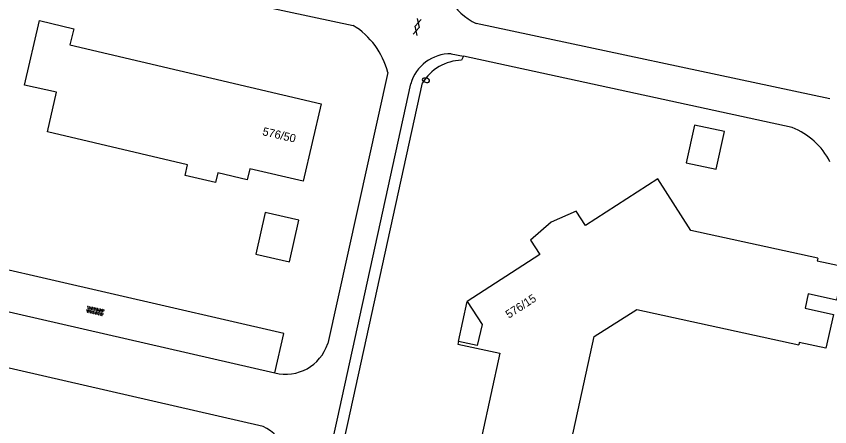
# Model space of a CAD drawing. Extents: x 124000 to 129000, y 395500 to 397503.
# Drawn here: x 128435.7 to 128534.5, y 396805.6 to 396855.3 of the extents above; entities that cross this region are included whole.
import ezdxf

# ---------------------------------------------------------------- set-up
doc = ezdxf.new("R2010")
doc.units = 0
for name, color, linetype in [('gg-anno-huisnummerreeks BGT', 7, 'Continuous'), ('gg-bbg-bijgebouw', 7, 'Continuous'), ('gg-bbg-gedigitaliseerde bijgebouw', 7, 'Continuous'), ('gg-bbg-hoofdgebouw', 7, 'Continuous'), ('gg-bbg-onder overbouw', 7, 'Continuous'), ('gg-bbg-pand overbouw', 7, 'Continuous'), ('gg-knt-verharding', 7, 'Continuous'), ('gt-symb-brandkraan', 7, 'Continuous'), ('gt-symb-gesloten verharding', 7, 'Continuous'), ('gt-symb-overige verharding', 7, 'Continuous')]:
    doc.layers.add(name, color=color, linetype=linetype)

# ---------------------------------------------------------------- blocks, each defined once
blk = doc.blocks.new('gt0-BR')
at = {"layer": 'gt-symb-brandkraan'}
for centre, radius, start, end in [((-0.244, 0), 0.206, 107.56694, 252.43307), ((0.599, -2.664), 3, 106.89205, 107.56694), ((0, -0.691), 0.938, 73.10799, 106.89205), ((-0.599, -2.664), 3, 72.43309, 73.10799), ((0.244, 0), 0.206, 287.56695, 72.43309), ((0.599, 2.664), 3, 252.43307, 253.10797), ((0, 0.691), 0.938, 253.10797, 286.89206), ((-0.599, 2.664), 3, 286.89206, 287.56695)]:
    blk.add_arc(centre, radius, start, end, dxfattribs=at)
blk = doc.blocks.new('gt0-GESVH1')
at = {"layer": 'gt-symb-gesloten verharding'}
for p, q in [((-0.992, -0.261), (0.008, 0.239)), ((0.008, -0.261), (-0.992, 0.239)), ((0.008, 0.239), (1.008, -0.261)), ((1.008, 0.239), (0.008, -0.261))]:
    blk.add_line(p, q, dxfattribs=at)
blk = doc.blocks.new('gt0-OVH')
at = {"layer": 'gt-symb-overige verharding'}
for points in [[(-0.972, 0.298), (-0.967, 0.308), (-0.965, 0.319), (-0.966, 0.33), (-0.971, 0.34), (-0.978, 0.348), (-0.988, 0.353), (-0.999, 0.355), (-1.01, 0.354), (-1.02, 0.349), (-1.028, 0.342), (-1.033, 0.332), (-1.035, 0.321), (-1.034, 0.31), (-1.029, 0.3), (-1.022, 0.292), (-1.012, 0.287), (-1.001, 0.285), (-0.99, 0.286), (-0.98, 0.291)], [(-0.872, 0.106), (-0.867, 0.116), (-0.865, 0.126), (-0.866, 0.137), (-0.871, 0.147), (-0.878, 0.156), (-0.888, 0.161), (-0.899, 0.163), (-0.91, 0.162), (-0.92, 0.157), (-0.928, 0.15), (-0.933, 0.14), (-0.935, 0.129), (-0.934, 0.118), (-0.929, 0.108), (-0.922, 0.1), (-0.912, 0.095), (-0.901, 0.092), (-0.89, 0.094), (-0.88, 0.098)], [(-0.772, 0.298), (-0.767, 0.308), (-0.765, 0.319), (-0.766, 0.33), (-0.771, 0.34), (-0.778, 0.348), (-0.788, 0.353), (-0.799, 0.355), (-0.81, 0.354), (-0.82, 0.349), (-0.828, 0.342), (-0.833, 0.332), (-0.835, 0.321), (-0.834, 0.31), (-0.829, 0.3), (-0.822, 0.292), (-0.812, 0.287), (-0.801, 0.285), (-0.79, 0.286), (-0.78, 0.291)], [(-0.672, 0.106), (-0.667, 0.116), (-0.665, 0.126), (-0.666, 0.137), (-0.671, 0.147), (-0.678, 0.156), (-0.688, 0.161), (-0.699, 0.163), (-0.71, 0.162), (-0.72, 0.157), (-0.728, 0.15), (-0.733, 0.14), (-0.735, 0.129), (-0.734, 0.118), (-0.729, 0.108), (-0.722, 0.1), (-0.712, 0.095), (-0.701, 0.092), (-0.69, 0.094), (-0.68, 0.098)], [(-0.572, 0.298), (-0.567, 0.308), (-0.565, 0.319), (-0.566, 0.33), (-0.571, 0.34), (-0.578, 0.348), (-0.588, 0.353), (-0.599, 0.355), (-0.61, 0.354), (-0.62, 0.349), (-0.628, 0.342), (-0.633, 0.332), (-0.635, 0.321), (-0.634, 0.31), (-0.629, 0.3), (-0.622, 0.292), (-0.612, 0.287), (-0.601, 0.285), (-0.59, 0.286), (-0.58, 0.291)], [(-0.472, 0.106), (-0.467, 0.116), (-0.465, 0.126), (-0.466, 0.137), (-0.471, 0.147), (-0.478, 0.156), (-0.488, 0.161), (-0.499, 0.163), (-0.51, 0.162), (-0.52, 0.157), (-0.528, 0.15), (-0.533, 0.14), (-0.535, 0.129), (-0.534, 0.118), (-0.529, 0.108), (-0.522, 0.1), (-0.512, 0.095), (-0.501, 0.092), (-0.49, 0.094), (-0.48, 0.098)], [(-0.372, 0.298), (-0.367, 0.308), (-0.365, 0.319), (-0.366, 0.33), (-0.371, 0.34), (-0.378, 0.348), (-0.388, 0.353), (-0.399, 0.355), (-0.41, 0.354), (-0.42, 0.349), (-0.428, 0.342), (-0.433, 0.332), (-0.435, 0.321), (-0.434, 0.31), (-0.429, 0.3), (-0.422, 0.292), (-0.412, 0.287), (-0.401, 0.285), (-0.39, 0.286), (-0.38, 0.291)], [(-0.272, 0.106), (-0.267, 0.116), (-0.265, 0.126), (-0.266, 0.137), (-0.271, 0.147), (-0.278, 0.156), (-0.288, 0.161), (-0.299, 0.163), (-0.31, 0.162), (-0.32, 0.157), (-0.328, 0.15), (-0.333, 0.14), (-0.335, 0.129), (-0.334, 0.118), (-0.329, 0.108), (-0.322, 0.1), (-0.312, 0.095), (-0.301, 0.092), (-0.29, 0.094), (-0.28, 0.098)], [(-0.172, 0.298), (-0.167, 0.308), (-0.165, 0.319), (-0.166, 0.33), (-0.171, 0.34), (-0.178, 0.348), (-0.188, 0.353), (-0.199, 0.355), (-0.21, 0.354), (-0.22, 0.349), (-0.228, 0.342), (-0.233, 0.332), (-0.235, 0.321), (-0.234, 0.31), (-0.229, 0.3), (-0.222, 0.292), (-0.212, 0.287), (-0.201, 0.285), (-0.19, 0.286), (-0.18, 0.291)], [(-0.072, 0.106), (-0.067, 0.116), (-0.065, 0.126), (-0.066, 0.137), (-0.071, 0.147), (-0.078, 0.156), (-0.088, 0.161), (-0.099, 0.163), (-0.11, 0.162), (-0.12, 0.157), (-0.128, 0.15), (-0.133, 0.14), (-0.135, 0.129), (-0.134, 0.118), (-0.129, 0.108), (-0.122, 0.1), (-0.112, 0.095), (-0.101, 0.092), (-0.09, 0.094), (-0.08, 0.098)], [(0.028, 0.298), (0.033, 0.308), (0.035, 0.319), (0.034, 0.33), (0.029, 0.34), (0.022, 0.348), (0.012, 0.353), (0.001, 0.355), (-0.01, 0.354), (-0.02, 0.349), (-0.028, 0.342), (-0.033, 0.332), (-0.035, 0.321), (-0.034, 0.31), (-0.029, 0.3), (-0.022, 0.292), (-0.012, 0.287), (-0.001, 0.285), (0.01, 0.286), (0.02, 0.291)], [(0.128, 0.106), (0.133, 0.116), (0.135, 0.126), (0.134, 0.137), (0.129, 0.147), (0.122, 0.156), (0.112, 0.161), (0.101, 0.163), (0.09, 0.162), (0.08, 0.157), (0.072, 0.15), (0.067, 0.14), (0.065, 0.129), (0.066, 0.118), (0.071, 0.108), (0.078, 0.1), (0.088, 0.095), (0.099, 0.092), (0.11, 0.094), (0.12, 0.098)], [(0.228, 0.298), (0.233, 0.308), (0.235, 0.319), (0.234, 0.33), (0.229, 0.34), (0.222, 0.348), (0.212, 0.353), (0.201, 0.355), (0.19, 0.354), (0.18, 0.349), (0.172, 0.342), (0.167, 0.332), (0.165, 0.321), (0.166, 0.31), (0.171, 0.3), (0.178, 0.292), (0.188, 0.287), (0.199, 0.285), (0.21, 0.286), (0.22, 0.291)], [(0.328, 0.106), (0.333, 0.116), (0.335, 0.126), (0.334, 0.137), (0.329, 0.147), (0.322, 0.156), (0.312, 0.161), (0.301, 0.163), (0.29, 0.162), (0.28, 0.157), (0.272, 0.15), (0.267, 0.14), (0.265, 0.129), (0.266, 0.118), (0.271, 0.108), (0.278, 0.1), (0.288, 0.095), (0.299, 0.092), (0.31, 0.094), (0.32, 0.098)], [(0.428, 0.298), (0.433, 0.308), (0.435, 0.319), (0.434, 0.33), (0.429, 0.34), (0.422, 0.348), (0.412, 0.353), (0.401, 0.355), (0.39, 0.354), (0.38, 0.349), (0.372, 0.342), (0.367, 0.332), (0.365, 0.321), (0.366, 0.31), (0.371, 0.3), (0.378, 0.292), (0.388, 0.287), (0.399, 0.285), (0.41, 0.286), (0.42, 0.291)], [(0.528, 0.106), (0.533, 0.116), (0.535, 0.126), (0.534, 0.137), (0.529, 0.147), (0.522, 0.156), (0.512, 0.161), (0.501, 0.163), (0.49, 0.162), (0.48, 0.157), (0.472, 0.15), (0.467, 0.14), (0.465, 0.129), (0.466, 0.118), (0.471, 0.108), (0.478, 0.1), (0.488, 0.095), (0.499, 0.092), (0.51, 0.094), (0.52, 0.098)], [(0.628, 0.298), (0.633, 0.308), (0.635, 0.319), (0.634, 0.33), (0.629, 0.34), (0.622, 0.348), (0.612, 0.353), (0.601, 0.355), (0.59, 0.354), (0.58, 0.349), (0.572, 0.342), (0.567, 0.332), (0.565, 0.321), (0.566, 0.31), (0.571, 0.3), (0.578, 0.292), (0.588, 0.287), (0.599, 0.285), (0.61, 0.286), (0.62, 0.291)], [(0.728, 0.106), (0.733, 0.116), (0.735, 0.126), (0.734, 0.137), (0.729, 0.147), (0.722, 0.156), (0.712, 0.161), (0.701, 0.163), (0.69, 0.162), (0.68, 0.157), (0.672, 0.15), (0.667, 0.14), (0.665, 0.129), (0.666, 0.118), (0.671, 0.108), (0.678, 0.1), (0.688, 0.095), (0.699, 0.092), (0.71, 0.094), (0.72, 0.098)], [(0.828, 0.298), (0.833, 0.308), (0.835, 0.319), (0.834, 0.33), (0.829, 0.34), (0.822, 0.348), (0.812, 0.353), (0.801, 0.355), (0.79, 0.354), (0.78, 0.349), (0.772, 0.342), (0.767, 0.332), (0.765, 0.321), (0.766, 0.31), (0.771, 0.3), (0.778, 0.292), (0.788, 0.287), (0.799, 0.285), (0.81, 0.286), (0.82, 0.291)], [(0.928, 0.106), (0.933, 0.116), (0.935, 0.126), (0.934, 0.137), (0.929, 0.147), (0.922, 0.156), (0.912, 0.161), (0.901, 0.163), (0.89, 0.162), (0.88, 0.157), (0.872, 0.15), (0.867, 0.14), (0.865, 0.129), (0.866, 0.118), (0.871, 0.108), (0.878, 0.1), (0.888, 0.095), (0.899, 0.092), (0.91, 0.094), (0.92, 0.098)], [(1.028, 0.298), (1.033, 0.308), (1.035, 0.319), (1.034, 0.33), (1.029, 0.34), (1.022, 0.348), (1.012, 0.353), (1.001, 0.355), (0.99, 0.354), (0.98, 0.349), (0.972, 0.342), (0.967, 0.332), (0.965, 0.321), (0.966, 0.31), (0.971, 0.3), (0.978, 0.292), (0.988, 0.287), (0.999, 0.285), (1.01, 0.286), (1.02, 0.291)], [(-0.972, -0.142), (-0.967, -0.132), (-0.965, -0.121), (-0.966, -0.11), (-0.971, -0.1), (-0.978, -0.092), (-0.988, -0.087), (-0.999, -0.085), (-1.01, -0.086), (-1.02, -0.091), (-1.028, -0.098), (-1.033, -0.108), (-1.035, -0.119), (-1.034, -0.13), (-1.029, -0.14), (-1.022, -0.148), (-1.012, -0.153), (-1.001, -0.155), (-0.99, -0.154), (-0.98, -0.149)], [(-0.872, -0.334), (-0.867, -0.324), (-0.865, -0.314), (-0.866, -0.303), (-0.871, -0.293), (-0.878, -0.284), (-0.888, -0.279), (-0.899, -0.277), (-0.91, -0.278), (-0.92, -0.283), (-0.928, -0.29), (-0.933, -0.3), (-0.935, -0.311), (-0.934, -0.322), (-0.929, -0.332), (-0.922, -0.34), (-0.912, -0.345), (-0.901, -0.348), (-0.89, -0.346), (-0.88, -0.342)], [(-0.772, -0.142), (-0.767, -0.132), (-0.765, -0.121), (-0.766, -0.11), (-0.771, -0.1), (-0.778, -0.092), (-0.788, -0.087), (-0.799, -0.085), (-0.81, -0.086), (-0.82, -0.091), (-0.828, -0.098), (-0.833, -0.108), (-0.835, -0.119), (-0.834, -0.13), (-0.829, -0.14), (-0.822, -0.148), (-0.812, -0.153), (-0.801, -0.155), (-0.79, -0.154), (-0.78, -0.149)], [(-0.672, -0.334), (-0.667, -0.324), (-0.665, -0.314), (-0.666, -0.303), (-0.671, -0.293), (-0.678, -0.284), (-0.688, -0.279), (-0.699, -0.277), (-0.71, -0.278), (-0.72, -0.283), (-0.728, -0.29), (-0.733, -0.3), (-0.735, -0.311), (-0.734, -0.322), (-0.729, -0.332), (-0.722, -0.34), (-0.712, -0.345), (-0.701, -0.348), (-0.69, -0.346), (-0.68, -0.342)], [(-0.572, -0.142), (-0.567, -0.132), (-0.565, -0.121), (-0.566, -0.11), (-0.571, -0.1), (-0.578, -0.092), (-0.588, -0.087), (-0.599, -0.085), (-0.61, -0.086), (-0.62, -0.091), (-0.628, -0.098), (-0.633, -0.108), (-0.635, -0.119), (-0.634, -0.13), (-0.629, -0.14), (-0.622, -0.148), (-0.612, -0.153), (-0.601, -0.155), (-0.59, -0.154), (-0.58, -0.149)], [(-0.472, -0.334), (-0.467, -0.324), (-0.465, -0.314), (-0.466, -0.303), (-0.471, -0.293), (-0.478, -0.284), (-0.488, -0.279), (-0.499, -0.277), (-0.51, -0.278), (-0.52, -0.283), (-0.528, -0.29), (-0.533, -0.3), (-0.535, -0.311), (-0.534, -0.322), (-0.529, -0.332), (-0.522, -0.34), (-0.512, -0.345), (-0.501, -0.348), (-0.49, -0.346), (-0.48, -0.342)], [(-0.372, -0.142), (-0.367, -0.132), (-0.365, -0.121), (-0.366, -0.11), (-0.371, -0.1), (-0.378, -0.092), (-0.388, -0.087), (-0.399, -0.085), (-0.41, -0.086), (-0.42, -0.091), (-0.428, -0.098), (-0.433, -0.108), (-0.435, -0.119), (-0.434, -0.13), (-0.429, -0.14), (-0.422, -0.148), (-0.412, -0.153), (-0.401, -0.155), (-0.39, -0.154), (-0.38, -0.149)], [(-0.272, -0.334), (-0.267, -0.324), (-0.265, -0.314), (-0.266, -0.303), (-0.271, -0.293), (-0.278, -0.284), (-0.288, -0.279), (-0.299, -0.277), (-0.31, -0.278), (-0.32, -0.283), (-0.328, -0.29), (-0.333, -0.3), (-0.335, -0.311), (-0.334, -0.322), (-0.329, -0.332), (-0.322, -0.34), (-0.312, -0.345), (-0.301, -0.348), (-0.29, -0.346), (-0.28, -0.342)], [(-0.172, -0.142), (-0.167, -0.132), (-0.165, -0.121), (-0.166, -0.11), (-0.171, -0.1), (-0.178, -0.092), (-0.188, -0.087), (-0.199, -0.085), (-0.21, -0.086), (-0.22, -0.091), (-0.228, -0.098), (-0.233, -0.108), (-0.235, -0.119), (-0.234, -0.13), (-0.229, -0.14), (-0.222, -0.148), (-0.212, -0.153), (-0.201, -0.155), (-0.19, -0.154), (-0.18, -0.149)], [(-0.072, -0.334), (-0.067, -0.324), (-0.065, -0.314), (-0.066, -0.303), (-0.071, -0.293), (-0.078, -0.284), (-0.088, -0.279), (-0.099, -0.277), (-0.11, -0.278), (-0.12, -0.283), (-0.128, -0.29), (-0.133, -0.3), (-0.135, -0.311), (-0.134, -0.322), (-0.129, -0.332), (-0.122, -0.34), (-0.112, -0.345), (-0.101, -0.348), (-0.09, -0.346), (-0.08, -0.342)], [(0.028, -0.142), (0.033, -0.132), (0.035, -0.121), (0.034, -0.11), (0.029, -0.1), (0.022, -0.092), (0.012, -0.087), (0.001, -0.085), (-0.01, -0.086), (-0.02, -0.091), (-0.028, -0.098), (-0.033, -0.108), (-0.035, -0.119), (-0.034, -0.13), (-0.029, -0.14), (-0.022, -0.148), (-0.012, -0.153), (-0.001, -0.155), (0.01, -0.154), (0.02, -0.149)], [(0.128, -0.334), (0.133, -0.324), (0.135, -0.314), (0.134, -0.303), (0.129, -0.293), (0.122, -0.284), (0.112, -0.279), (0.101, -0.277), (0.09, -0.278), (0.08, -0.283), (0.072, -0.29), (0.067, -0.3), (0.065, -0.311), (0.066, -0.322), (0.071, -0.332), (0.078, -0.34), (0.088, -0.345), (0.099, -0.348), (0.11, -0.346), (0.12, -0.342)], [(0.228, -0.142), (0.233, -0.132), (0.235, -0.121), (0.234, -0.11), (0.229, -0.1), (0.222, -0.092), (0.212, -0.087), (0.201, -0.085), (0.19, -0.086), (0.18, -0.091), (0.172, -0.098), (0.167, -0.108), (0.165, -0.119), (0.166, -0.13), (0.171, -0.14), (0.178, -0.148), (0.188, -0.153), (0.199, -0.155), (0.21, -0.154), (0.22, -0.149)], [(0.328, -0.334), (0.333, -0.324), (0.335, -0.314), (0.334, -0.303), (0.329, -0.293), (0.322, -0.284), (0.312, -0.279), (0.301, -0.277), (0.29, -0.278), (0.28, -0.283), (0.272, -0.29), (0.267, -0.3), (0.265, -0.311), (0.266, -0.322), (0.271, -0.332), (0.278, -0.34), (0.288, -0.345), (0.299, -0.348), (0.31, -0.346), (0.32, -0.342)], [(0.428, -0.142), (0.433, -0.132), (0.435, -0.121), (0.434, -0.11), (0.429, -0.1), (0.422, -0.092), (0.412, -0.087), (0.401, -0.085), (0.39, -0.086), (0.38, -0.091), (0.372, -0.098), (0.367, -0.108), (0.365, -0.119), (0.366, -0.13), (0.371, -0.14), (0.378, -0.148), (0.388, -0.153), (0.399, -0.155), (0.41, -0.154), (0.42, -0.149)], [(0.528, -0.334), (0.533, -0.324), (0.535, -0.314), (0.534, -0.303), (0.529, -0.293), (0.522, -0.284), (0.512, -0.279), (0.501, -0.277), (0.49, -0.278), (0.48, -0.283), (0.472, -0.29), (0.467, -0.3), (0.465, -0.311), (0.466, -0.322), (0.471, -0.332), (0.478, -0.34), (0.488, -0.345), (0.499, -0.348), (0.51, -0.346), (0.52, -0.342)], [(0.628, -0.142), (0.633, -0.132), (0.635, -0.121), (0.634, -0.11), (0.629, -0.1), (0.622, -0.092), (0.612, -0.087), (0.601, -0.085), (0.59, -0.086), (0.58, -0.091), (0.572, -0.098), (0.567, -0.108), (0.565, -0.119), (0.566, -0.13), (0.571, -0.14), (0.578, -0.148), (0.588, -0.153), (0.599, -0.155), (0.61, -0.154), (0.62, -0.149)], [(0.728, -0.334), (0.733, -0.324), (0.735, -0.314), (0.734, -0.303), (0.729, -0.293), (0.722, -0.284), (0.712, -0.279), (0.701, -0.277), (0.69, -0.278), (0.68, -0.283), (0.672, -0.29), (0.667, -0.3), (0.665, -0.311), (0.666, -0.322), (0.671, -0.332), (0.678, -0.34), (0.688, -0.345), (0.699, -0.348), (0.71, -0.346), (0.72, -0.342)], [(0.828, -0.142), (0.833, -0.132), (0.835, -0.121), (0.834, -0.11), (0.829, -0.1), (0.822, -0.092), (0.812, -0.087), (0.801, -0.085), (0.79, -0.086), (0.78, -0.091), (0.772, -0.098), (0.767, -0.108), (0.765, -0.119), (0.766, -0.13), (0.771, -0.14), (0.778, -0.148), (0.788, -0.153), (0.799, -0.155), (0.81, -0.154), (0.82, -0.149)], [(0.928, -0.334), (0.933, -0.324), (0.935, -0.314), (0.934, -0.303), (0.929, -0.293), (0.922, -0.284), (0.912, -0.279), (0.901, -0.277), (0.89, -0.278), (0.88, -0.283), (0.872, -0.29), (0.867, -0.3), (0.865, -0.311), (0.866, -0.322), (0.871, -0.332), (0.878, -0.34), (0.888, -0.345), (0.899, -0.348), (0.91, -0.346), (0.92, -0.342)], [(1.028, -0.142), (1.033, -0.132), (1.035, -0.121), (1.034, -0.11), (1.029, -0.1), (1.022, -0.092), (1.012, -0.087), (1.001, -0.085), (0.99, -0.086), (0.98, -0.091), (0.972, -0.098), (0.967, -0.108), (0.965, -0.119), (0.966, -0.13), (0.971, -0.14), (0.978, -0.148), (0.988, -0.153), (0.999, -0.155), (1.01, -0.154), (1.02, -0.149)]]:
    blk.add_lwpolyline(points, close=True, dxfattribs=at)

msp = doc.modelspace()

# ---------------------------------------------------------------- linework, layer by layer
at = {"layer": 'gg-bbg-bijgebouw'}
msp.add_lwpolyline([(128517.071, 396837.569), (128520.689, 396836.782), (128521.687, 396841.368), (128518.079, 396842.157), (128517.071, 396837.569)], dxfattribs=at)
at = {"layer": 'gg-bbg-gedigitaliseerde bijgebouw'}
msp.add_lwpolyline([(128470.05, 396830.6), (128465.95, 396831.54), (128464.8, 396826.49), (128468.9, 396825.56), (128470.05, 396830.6)], dxfattribs=at)
at = {"layer": 'gg-bbg-hoofdgebouw'}
msp.add_line((128472.729, 396844.715), (128470.55, 396835.35), dxfattribs=at)
for points in [[(128436.73, 396846.98), (128438.548, 396854.832), (128442.71, 396853.843), (128442.243, 396851.878), (128472.729, 396844.715)], [(128470.55, 396835.35), (128464.07, 396836.86), (128463.76, 396835.52), (128460.18, 396836.36), (128459.91, 396835.19), (128456.24, 396836.04), (128456.53, 396837.31), (128439.5, 396841.34), (128440.63, 396846.13), (128436.73, 396846.98)], [(128533.021, 396826.004), (128517.626, 396829.376), (128513.61, 396835.643), (128504.816, 396829.979), (128503.691, 396831.726), (128500.649, 396830.39), (128498.17, 396828.183), (128499.293, 396826.445), (128490.47, 396820.744)], [(128533.021, 396826.004), (128532.95, 396825.701), (128536.187, 396825.007), (128535.302, 396820.92), (128531.861, 396821.666), (128531.485, 396819.926), (128534.919, 396819.181), (128534.022, 396815.075), (128530.779, 396815.783), (128530.717, 396815.483)], [(128501.642, 396797.07), (128505.889, 396816.496), (128511.073, 396819.786), (128530.717, 396815.483)], [(128489.399, 396815.907), (128489.324, 396815.588), (128494.422, 396814.473), (128491.136, 396799.444)]]:
    msp.add_lwpolyline(points, dxfattribs=at)
at = {"layer": 'gg-bbg-onder overbouw'}
msp.add_lwpolyline([(128490.47, 396820.744), (128492.268, 396817.968), (128491.694, 396815.405), (128489.399, 396815.907)], dxfattribs=at)
at = {"layer": 'gg-bbg-pand overbouw'}
msp.add_line((128489.399, 396815.907), (128490.47, 396820.744), dxfattribs=at)
at = {"layer": 'gg-knt-verharding'}
for p, q in [((128534.481, 396845.343), (128491.56, 396854.464)), ((128488.523, 396850.8), (128490.041, 396850.488)), ((128490.041, 396850.488), (128489.781, 396850.016)), ((128529.912, 396841.841), (128490.041, 396850.488)), ((128480.826, 396848.535), (128473.532, 396815.644)), ((128465.71, 396805.591), (128388.301, 396823.377)), ((128424.956, 396821.783), (128467.123, 396812.093))]:
    msp.add_line(p, q, dxfattribs=at)
for points in [[(128477.26, 396857.206), (128385.206, 396876.83), (128384.54, 396873.897), (128476.62, 396854.241)], [(128456.903, 396726.076), (128474.668, 396806.358), (128483.61, 396847.162)], [(128457.795, 396725.345), (128458.242, 396727.167), (128458.621, 396727.147), (128475.995, 396805.971), (128485.03, 396847.265)], [(128467.123, 396812.093), (128468.23, 396816.877), (128425.993, 396826.578), (128424.956, 396821.783)]]:
    msp.add_lwpolyline(points, dxfattribs=at)
for centre, radius, start, end in [((128495.018, 396861.522), 7.859, 179.23394, 243.89981), ((128471.704, 396846.214), 9.412, 14.27415, 58.5151), ((128488.478, 396845.725), 5.075, 89.48703, 163.55171), ((128489.964, 396844.223), 5.796, 91.80535, 148.33942), ((128526.955, 396833.958), 8.42, 26.26786, 69.43735), ((128468.433, 396817.288), 5.358, 255.84871, 342.12986), ((128462.391, 396799.275), 7.135, 357.20825, 62.27596)]:
    msp.add_arc(centre, radius, start, end, dxfattribs=at)

# ---------------------------------------------------------------- block references
at = {"layer": 'gt-symb-brandkraan', "rotation": 166.17122847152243}
msp.add_blockref('gt0-BR', (128485.458, 396847.59), dxfattribs=at)
at = {"layer": 'gt-symb-gesloten verharding', "rotation": 75.4080437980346}
msp.add_blockref('gt0-GESVH1', (128484.374, 396854.059), dxfattribs=at)
at = {"layer": 'gt-symb-overige verharding', "rotation": -12.479071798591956}
msp.add_blockref('gt0-OVH', (128445.311, 396819.599), dxfattribs=at)

# ---------------------------------------------------------------- texts
at = {"layer": 'gg-anno-huisnummerreeks BGT'}
for s, rotation, p in [('576/50', 346.9, (128465.55, 396840.936)), ('576/15', 32.9, (128495.529, 396818.655))]:
    msp.add_text(s, height=1, rotation=rotation, dxfattribs=at).set_placement(p)

doc.saveas('drawing.dxf')
